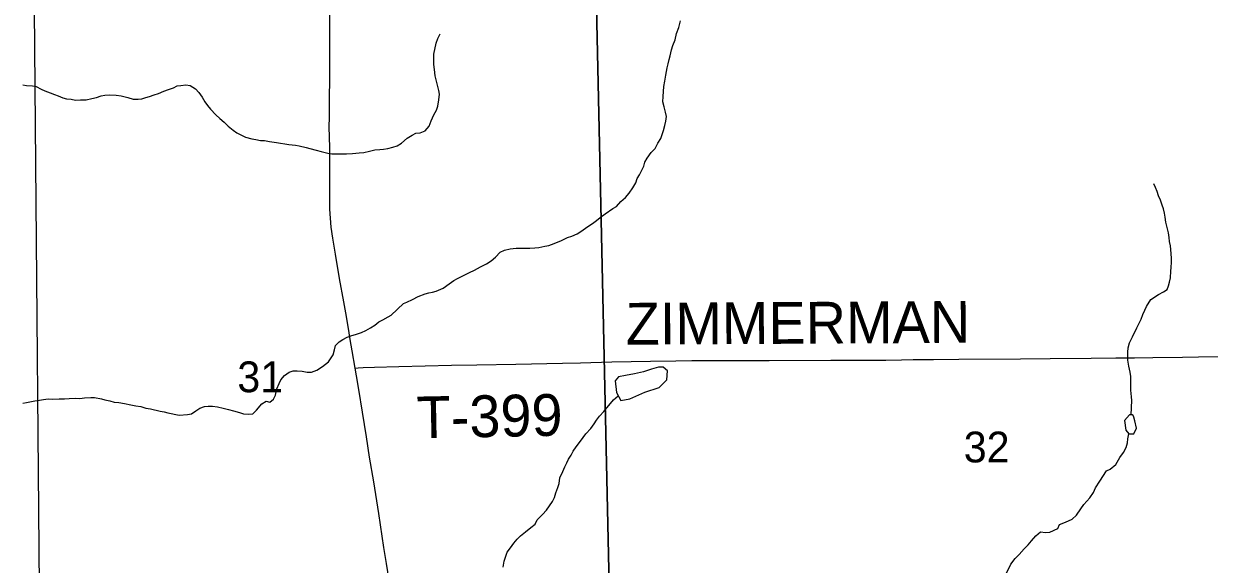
# Model space of a CAD drawing. Extents: x 1985906 to 2360102, y 891258 to 1222054.
# Drawn here: x 2076886 to 2085399, y 1026480 to 1030360 of the extents above; entities that cross this region are included whole.
import ezdxf

# ---------------------------------------------------------------- set-up
doc = ezdxf.new("R2010")
doc.units = 0
for name, color, linetype in [('GM_X_County_Road', 7, 'Continuous'), ('GM_X_Minor_Lake', 7, 'Continuous'), ('GM_X_Minor_River', 7, 'Continuous'), ('GM_X_Section', 7, 'Continuous'), ('GM_X_Section_Text', 7, 'Continuous'), ('GM_X_Township_Road', 7, 'Continuous'), ('GM_X_Township_Road_Text', 7, 'Continuous')]:
    doc.layers.add(name, color=color, linetype=linetype)

msp = doc.modelspace()

# ---------------------------------------------------------------- linework, layer by layer
at = {"layer": 'GM_X_County_Road'}
for points in [[(2079264.9, 1027887.8), (2079244.4, 1028011.1), (2079230.7, 1028093), (2079217.7, 1028171.5), (2079198.5, 1028285.1), (2079183.4, 1028365.1), (2079154.4, 1028531.5), (2079124.1, 1028705.3), (2079104.8, 1028820.3), (2079093.8, 1028898.8), (2079087.9, 1028964), (2079084.5, 1029029.4), (2079083.7, 1029156.7), (2079083.4, 1029307.8), (2079083.9, 1029389.9), (2079082.9, 1029472.1), (2079080, 1029619.5), (2079081, 1029689.1), (2079081, 1029803.1), (2079082.9, 1029984.2), (2079083.9, 1030181), (2079083.9, 1030347.4), (2079083.9, 1030490.8), (2079083.9, 1030573.7)], [(2079702.2, 1025247.1), (2079685.3, 1025325.4), (2079639.9, 1025563.8), (2079611.6, 1025725.4), (2079572.1, 1025968.3), (2079525.7, 1026260), (2079489.8, 1026486.9), (2079472.7, 1026600.4), (2079434.6, 1026845.3), (2079398.7, 1027072.4), (2079369.3, 1027248.7), (2079346.8, 1027394.7), (2079318.8, 1027572.6), (2079291.9, 1027735.1), (2079274.3, 1027831.9), (2079264.9, 1027887.8)]]:
    msp.add_lwpolyline(points, dxfattribs=at)
at = {"layer": 'GM_X_Minor_Lake'}
for points in [[(2081207.8, 1027834.9), (2081157.9, 1027826.5), (2081132, 1027796.4), (2081142.5, 1027712.3), (2081172.8, 1027656.4), (2081238.7, 1027668.8), (2081345, 1027714.8), (2081448.3, 1027748.2), (2081504, 1027804.6), (2081509.6, 1027868.7), (2081477.5, 1027894.5)], [(2081477.5, 1027894.5), (2081443.1, 1027895.8), (2081392.9, 1027881.4), (2081336.6, 1027860.8), (2081272.7, 1027847.2), (2081207.8, 1027834.9)], [(2084827, 1027551.8), (2084789.3, 1027511.5), (2084799.6, 1027443.5), (2084821.8, 1027415.5), (2084857.8, 1027415.8), (2084875.6, 1027457.9), (2084865.3, 1027509.9), (2084857.1, 1027535.9)], [(2084857.1, 1027535.9), (2084852.3, 1027549.2), (2084845.3, 1027552.7), (2084838.8, 1027553.9), (2084827, 1027551.8)]]:
    msp.add_lwpolyline(points, dxfattribs=at)
at = {"layer": 'GM_X_Minor_River'}
for points in [[(2079523.5, 1028268), (2079611.9, 1028351.1), (2079637.9, 1028361.2), (2079677.8, 1028379.5), (2079717.8, 1028401.7), (2079767.8, 1028422), (2079793.8, 1028428.2), (2079821.8, 1028434.3), (2079847.9, 1028440.5), (2079897.8, 1028462.8), (2079941.8, 1028493.1), (2079973.7, 1028517.3), (2080001.7, 1028531.5), (2080043.6, 1028553.8), (2080087.6, 1028574.1), (2080121.6, 1028590.3), (2080165.6, 1028614.6), (2080209.5, 1028636.9), (2080243.5, 1028657.1), (2080273.4, 1028685.3), (2080307.3, 1028719.6), (2080337.3, 1028735.8), (2080379.3, 1028744), (2080421.4, 1028748.2), (2080519.5, 1028748.7), (2080555.6, 1028750.9), (2080585.6, 1028755), (2080627.7, 1028763.2), (2080655.7, 1028767.4), (2080693.7, 1028781.6), (2080747.7, 1028803.9), (2080789.7, 1028826.2), (2080821.7, 1028836.4), (2080859.7, 1028852.7), (2080885.6, 1028868.8), (2080937.5, 1028905.2), (2080969.5, 1028925.4), (2080999.4, 1028947.6), (2081025.4, 1028969.8), (2081061.3, 1028996.1), (2081115.2, 1029034.5), (2081143.2, 1029048.7), (2081173.1, 1029082.9), (2081207, 1029113.2), (2081232.9, 1029143.4), (2081260.7, 1029181.7), (2081280.6, 1029217.9), (2081290.4, 1029248.1), (2081308.3, 1029276.3), (2081324.2, 1029308.5), (2081338, 1029338.6), (2081345.9, 1029366.8), (2081361.8, 1029395), (2081391.6, 1029435.2), (2081419.5, 1029463.5), (2081439.4, 1029503.7), (2081461.2, 1029535.9), (2081471.1, 1029564.1), (2081479, 1029594.2), (2081488.8, 1029628.4), (2081496.7, 1029660.6), (2081500.5, 1029694.7), (2081494.3, 1029724.8), (2081484.1, 1029762.9), (2081475.9, 1029799), (2081477.7, 1029837.1), (2081481.3, 1029909.4), (2081489.1, 1029947.6), (2081496.9, 1029989.8), (2081500.8, 1030017.9), (2081506.7, 1030044), (2081514.5, 1030072.2), (2081520.4, 1030102.3), (2081528.3, 1030128.5), (2081538.1, 1030172.7), (2081547.9, 1030204.8), (2081563.7, 1030245.1), (2081573.5, 1030289.3), (2081589.3, 1030333.5), (2081601.1, 1030381.7)], [(2079831.2, 1030094.5), (2079830.9, 1030140.7), (2079846.6, 1030221.1), (2079860.4, 1030253.3), (2079876.3, 1030287.5)], [(2076878.4, 1029920.3), (2076906.5, 1029916.4), (2076948.6, 1029914.6), (2076974.7, 1029908.7), (2077010.8, 1029890.8), (2077036.9, 1029878.9), (2077075.1, 1029863), (2077107.2, 1029851.1), (2077133.3, 1029843.2), (2077167.4, 1029827.3), (2077193.5, 1029821.4), (2077227.6, 1029817.5), (2077257.7, 1029811.7), (2077293.8, 1029813.8), (2077333.8, 1029814), (2077375.9, 1029822.2), (2077407.9, 1029830.4), (2077441.9, 1029842.6), (2077467.9, 1029846.8), (2077504, 1029848.9), (2077550.1, 1029847.1), (2077586.2, 1029843.3), (2077634.3, 1029829.5), (2077672.5, 1029819.6), (2077706.5, 1029817.7), (2077734.6, 1029821.9), (2077762.6, 1029830), (2077788.6, 1029838.2), (2077822.6, 1029850.4), (2077854.6, 1029858.6), (2077892.6, 1029874.8), (2077924.6, 1029887), (2077960.6, 1029899.2), (2077988.6, 1029913.4), (2078014.6, 1029917.5), (2078050.7, 1029921.7), (2078080.7, 1029917.8), (2078118.9, 1029891.9), (2078143.1, 1029865.9), (2078167.4, 1029831.9), (2078185.6, 1029799.9), (2078205.7, 1029771.9), (2078225.9, 1029745.9), (2078266.2, 1029705.9), (2078294.4, 1029679.9), (2078324.6, 1029654), (2078352.8, 1029624), (2078389, 1029596.1), (2078417.2, 1029578.1), (2078453.3, 1029558.2), (2078479.4, 1029546.3), (2078523.6, 1029534.4), (2078551.7, 1029528.5), (2078585.8, 1029522.7), (2078613.8, 1029520.8), (2078649.9, 1029514.9), (2078700.1, 1029507.2), (2078730.2, 1029503.3), (2078760.2, 1029497.4), (2078788.3, 1029493.5), (2078836.4, 1029487.7), (2078862.5, 1029483.8), (2078914.7, 1029472), (2078940.8, 1029464.1), (2078984.9, 1029452.3), (2079021, 1029442.4), (2079069.2, 1029430.6), (2079097.3, 1029426.7), (2079175.4, 1029427), (2079203.5, 1029425.2), (2079245.5, 1029429.4), (2079293.6, 1029433.6), (2079327.7, 1029435.8), (2079369.7, 1029446), (2079407.7, 1029454.2), (2079441.8, 1029458.4), (2079469.8, 1029458.5), (2079499.8, 1029464.7), (2079535.9, 1029472.9), (2079567.9, 1029483), (2079597.8, 1029503.3), (2079639.7, 1029537.6), (2079675.7, 1029559.8), (2079701.7, 1029574), (2079731.7, 1029576.2), (2079767.7, 1029592.4), (2079797.6, 1029624.6), (2079811.4, 1029662.8), (2079831.2, 1029707.1), (2079849.1, 1029739.3), (2079858.9, 1029769.5), (2079866.7, 1029813.7), (2079872.5, 1029853.8), (2079866.4, 1029881.9), (2079839.8, 1029986.2), (2079835.5, 1030032.3), (2079831.3, 1030066.4), (2079831.2, 1030094.5)], [(2084838.3, 1027553.8), (2084843.6, 1027656.5), (2084839.5, 1027682.6), (2084835.2, 1027730.7), (2084834.7, 1027827.1), (2084830.5, 1027859.2), (2084822.3, 1027901.3), (2084814, 1027945.4), (2084813.7, 1028003.7), (2084815.6, 1028033.8), (2084825.4, 1028069.9), (2084847.2, 1028112.2), (2084879, 1028176.6), (2084894.8, 1028210.8), (2084908.7, 1028239), (2084922.5, 1028273.1), (2084936.4, 1028303.3), (2084948.3, 1028331.5), (2084980.1, 1028379.8), (2085034, 1028416.2), (2085070, 1028436.4), (2085095.9, 1028452.6), (2085105.8, 1028478.8), (2085113.7, 1028504.9), (2085119.5, 1028537), (2085123.3, 1028583.2), (2085125.2, 1028611.3), (2085127, 1028647.5), (2085126.8, 1028675.6), (2085124.6, 1028711.7), (2085120.4, 1028765.9), (2085114.2, 1028798), (2085112, 1028826.1), (2085105.8, 1028858.2), (2085087.4, 1028936.4), (2085081.2, 1028970.5), (2085077, 1029000.6), (2085070.9, 1029030.6), (2085060.7, 1029058.7), (2085048.5, 1029092.8), (2085034.3, 1029124.8), (2085024.1, 1029154.9), (2085012, 1029184.9), (2084999.8, 1029211)], [(2079268.4, 1028128.7), (2079310.4, 1028144.9), (2079342.4, 1028159.1), (2079376.3, 1028177.3), (2079406.3, 1028197.6), (2079436.2, 1028219.8), (2079464.2, 1028234), (2079502.2, 1028256.2), (2079523.5, 1028268)], [(2076878.3, 1027635.9), (2076906.4, 1027642), (2076966.4, 1027654.4), (2076998.5, 1027658.5), (2077028.5, 1027662.7), (2077060.5, 1027666.8), (2077090.6, 1027665), (2077140.7, 1027667.2), (2077178.8, 1027667.4), (2077212.8, 1027669.5), (2077256.9, 1027671.8), (2077289, 1027669.9), (2077323, 1027674.1), (2077367.1, 1027678.3), (2077393.1, 1027676.4), (2077443.3, 1027666.6), (2077469.3, 1027660.7), (2077503.5, 1027652.8), (2077535.6, 1027644.9), (2077567.6, 1027641.1), (2077609.8, 1027635.2), (2077653.9, 1027625.4), (2077692, 1027617.5), (2077726.1, 1027611.7), (2077762.2, 1027599.8), (2077796.3, 1027595.9), (2077864.5, 1027580.2), (2077894.6, 1027574.3), (2077920.7, 1027566.4), (2078000.9, 1027550.7), (2078063, 1027555), (2078091.1, 1027561.2), (2078121, 1027581.4), (2078151, 1027599.6), (2078183, 1027611.8), (2078211, 1027615.9), (2078241.1, 1027616.1), (2078277.2, 1027610.2), (2078317.3, 1027600.4), (2078355.4, 1027590.5), (2078391.5, 1027580.6), (2078435.7, 1027568.8), (2078463.8, 1027558.9), (2078501.9, 1027557), (2078531.9, 1027559.2), (2078557.8, 1027585.4), (2078595.7, 1027631.8), (2078625.6, 1027650), (2078653.7, 1027644.1), (2078679.7, 1027664.2), (2078693.5, 1027694.4), (2078703.3, 1027738.6), (2078719.2, 1027776.8), (2078731, 1027805), (2078758.9, 1027835.2), (2078792.9, 1027859.5), (2078820.9, 1027867.7), (2078848.9, 1027869.8), (2078885, 1027865.9), (2078921.1, 1027858.1), (2078953.2, 1027858.2), (2078991.2, 1027872.4), (2079031.1, 1027900.7), (2079075, 1027933.1), (2079108.8, 1027983.4), (2079116.6, 1028019.6), (2079124.5, 1028049.7), (2079150.4, 1028077.9), (2079176.4, 1028094.1), (2079208.4, 1028110.3), (2079242.4, 1028122.5), (2079268.4, 1028128.7)], [(2080329.1, 1026459.4), (2080334.9, 1026503.6), (2080356.6, 1026567.9), (2080380.5, 1026598.2), (2080404.3, 1026632.4), (2080428.3, 1026660.6), (2080454.2, 1026684.8), (2080490.1, 1026713.1), (2080528, 1026743.4), (2080557.9, 1026767.6), (2080573.8, 1026799.8), (2080611.7, 1026838.1), (2080639.6, 1026868.3), (2080661.5, 1026898.6), (2080683.3, 1026930.8), (2080697.2, 1026958.9), (2080707.1, 1026993.1), (2080720.9, 1027031.3), (2080730.8, 1027059.5), (2080736.6, 1027099.6), (2080756.4, 1027145.9), (2080772.2, 1027180.1), (2080786.1, 1027208.3), (2080798, 1027234.4), (2080815.9, 1027262.6), (2080831.7, 1027292.8), (2080853.6, 1027323), (2080875.5, 1027355.2), (2080903.4, 1027389.5), (2080923.3, 1027415.6), (2080957.1, 1027455.9), (2080983, 1027488.2), (2080998.9, 1027514.3), (2081020.8, 1027542.6), (2081050.7, 1027576.8), (2081072.6, 1027603), (2081098.5, 1027633.2), (2081120.4, 1027659.4), (2081154.8, 1027689.5)], [(2083932.4, 1026397.7), (2083974, 1026482.2), (2084003.9, 1026522.5), (2084033.8, 1026550.7), (2084069.7, 1026591), (2084097.6, 1026619.3), (2084121.5, 1026647.5), (2084153.3, 1026683.8), (2084187.2, 1026714), (2084223.3, 1026708.2), (2084253.4, 1026710.3), (2084311.4, 1026736.7), (2084323.2, 1026764.8), (2084367.2, 1026783.1), (2084413.2, 1026803.4), (2084445.1, 1026831.6), (2084476.9, 1026878), (2084498.8, 1026908.2), (2084540.7, 1026956.5), (2084568.5, 1026994.8), (2084582.4, 1027029), (2084612.2, 1027077.3), (2084661.9, 1027149.8), (2084687.9, 1027164), (2084727.8, 1027196.3), (2084757.6, 1027246.6), (2084783.4, 1027282.9), (2084803.3, 1027319.1), (2084811.1, 1027351.2), (2084813, 1027381.4), (2084821, 1027416.6)]]:
    msp.add_lwpolyline(points, dxfattribs=at)
at = {"layer": 'GM_X_Section'}
for points in [[(2086502.7, 1030641.5), (2086576.7, 1025296.9), (2081734.2, 1025247.3), (2081113.9, 1025238.2), (2080995.7, 1030588.7)], [(2080995.7, 1030588.7), (2081113.9, 1025238.2), (2077007.6, 1025208.2), (2076964, 1030463), (2076961.6, 1030541)]]:
    msp.add_lwpolyline(points, close=True, dxfattribs=at)
at = {"layer": 'GM_X_Township_Road'}
for points in [[(2079264.9, 1027887.8), (2079286.2, 1027889.2), (2079323, 1027891.8), (2079404.3, 1027895.7), (2079578.6, 1027899.5), (2079957.4, 1027908.8), (2080140.3, 1027911.4), (2080419, 1027916.4), (2080755, 1027924.1), (2080885, 1027926.6), (2081108.9, 1027933.2), (2081387.6, 1027938.7), (2081567.9, 1027940.4), (2081682.6, 1027941.7), (2081862.8, 1027943), (2082020.5, 1027942.8)], [(2082020.5, 1027942.8), (2082075.7, 1027942.7), (2082239.5, 1027942.7), (2082682.1, 1027944.4), (2082895.2, 1027945.1), (2083075.3, 1027946.2), (2083190, 1027947.9), (2083271.9, 1027948.9), (2083419.5, 1027950.2), (2083599.8, 1027951.3), (2084042.6, 1027955.9), (2084255.7, 1027957.5), (2084550.8, 1027960.3), (2084727.9, 1027961.1), (2084862.3, 1027962.8), (2084993.4, 1027964.6), (2085206.6, 1027966.6), (2085321.3, 1027968.1), (2085681.8, 1027972.9)]]:
    msp.add_lwpolyline(points, dxfattribs=at)

# ---------------------------------------------------------------- texts
at = {"layer": 'GM_X_Section_Text'}
for s, p in [('31', (2078419.8, 1027715.2)), ('32', (2083636, 1027211.4))]:
    msp.add_text(s, height=221, rotation=0.00001, dxfattribs=at).set_placement(p)
at = {"layer": 'GM_X_Township_Road_Text'}
for s, rotation, p in [('ZIMMERMAN', 0.32252, (2081209.1, 1028056.2)), ('T-399', 1.11282, (2079709.9, 1027383.5))]:
    msp.add_text(s, height=300, rotation=rotation, dxfattribs=at).set_placement(p)

doc.saveas('drawing.dxf')
